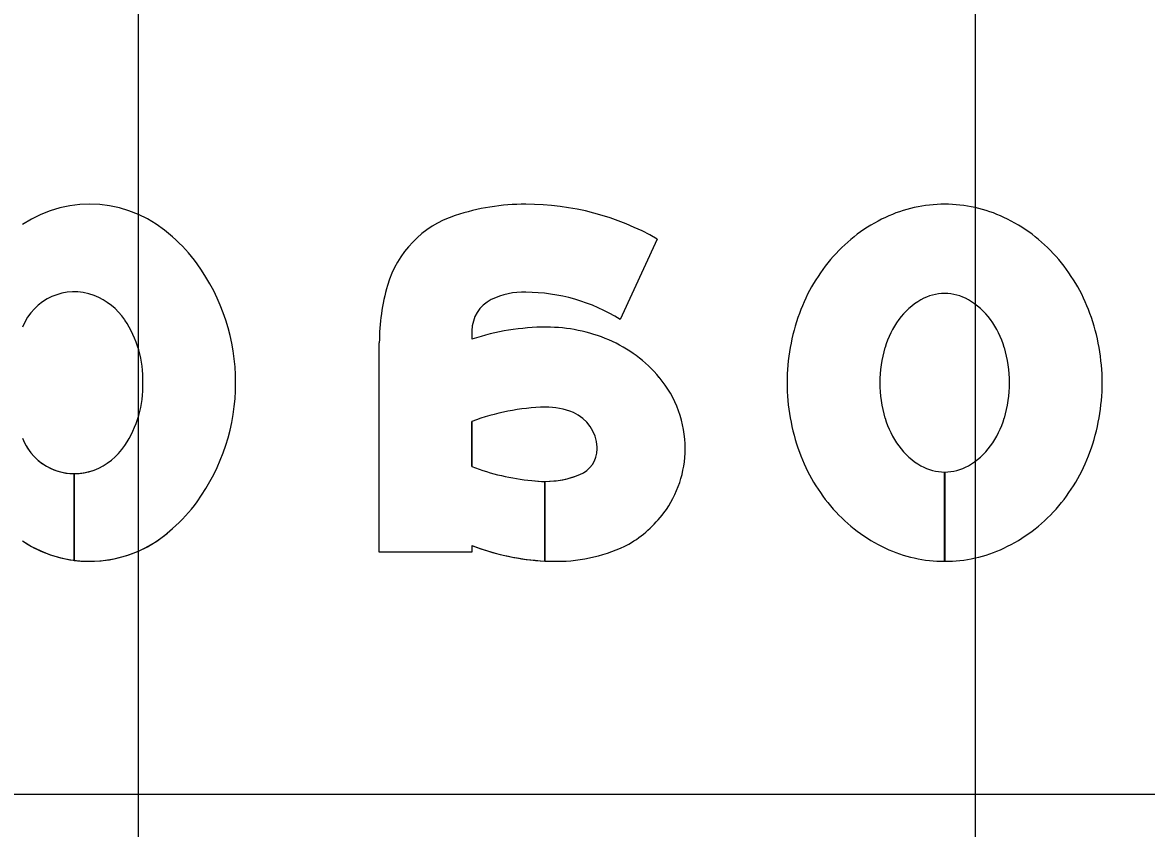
# Model space of a CAD drawing. Extents: x 2193008 to 2198143, y 1236112 to 1237864.
# Drawn here: x 2196736.43 to 2196739.115, y 1237206.965 to 1237208.889 of the extents above; entities that cross this region are included whole.
import ezdxf

# ---------------------------------------------------------------- set-up
doc = ezdxf.new("R2010")
doc.units = 0
for name, color, linetype in [('GSBWFILL', 7, 'Continuous'), ('GSCOLORFILL', 7, 'Continuous'), ('GSOUTLINE', 7, 'Continuous'), ('M-ROADS', 7, 'Continuous')]:
    doc.layers.add(name, color=color, linetype=linetype)

msp = doc.modelspace()

# ---------------------------------------------------------------- linework, layer by layer
at = {"layer": 'GSBWFILL'}
for p, q in [((2196736.5533, 1237207.8118), (2196736.5533, 1237207.6049)), ((2196736.5534, 1237207.6049), (2196736.5534, 1237207.8118)), ((2196738.633, 1237207.6025), (2196738.633, 1237207.8157)), ((2196738.6331, 1237207.8157), (2196738.6331, 1237207.6025))]:
    msp.add_line(p, q, dxfattribs=at)
for points in [[(2196737.9464, 1237208.3719), (2196737.8575, 1237208.18)], [(2196737.5037, 1237208.153), (2196737.5037, 1237208.1326)], [(2196737.5037, 1237207.6402), (2196737.5037, 1237207.6247), (2196737.2823, 1237207.6247), (2196737.2823, 1237208.1243)], [(2196737.5037, 1237207.9366), (2196737.5037, 1237207.829)], [(2196737.678, 1237207.7932), (2196737.678, 1237207.6032)], [(2196737.6781, 1237207.6032), (2196737.6781, 1237207.7932)]]:
    msp.add_lwpolyline(points, dxfattribs=at)
for centre, major_axis, ratio, start_param, end_param in [((2196736.5903, 1237208.1652), (0, -0.2899), 0.999995, 2.38999, 3.728585), ((2196737.6323, 1237207.9131), (0, -0.542), 0.999995, 3.141593, 3.458648), ((2196737.6323, 1237207.8204), (0, -0.6347), 0.999995, 2.623874, 3.141593), ((2196738.6331, 1237208.1214), (0, -0.3337), 0.999998, 3.141593, 3.580164), ((2196738.6331, 1237208.1214), (0, -0.3337), 0.999998, 2.703022, 3.141593), ((2196737.541, 1237208.1914), (0, -0.2491), 0.999995, 3.458648, 4.427613), ((2196738.6541, 1237208.0766), (0, -0.3832), 0.999998, 3.580164, 3.98898), ((2196738.612, 1237208.0766), (0, -0.3832), 0.999998, 2.294205, 2.703022), ((2196736.5609, 1237208.1097), (0, -0.3508), 0.999995, 2.188831, 2.436889), ((2196736.4547, 1237208.0288), (0, -0.4843), 0.999995, 1.570796, 2.197914), ((2196738.6869, 1237208.0476), (0, -0.427), 0.999998, 3.98898, 4.361709), ((2196738.5792, 1237208.0476), (0, -0.427), 0.999998, 1.921476, 2.294205), ((2196736.5534, 1237208.1129), (0, -0.1329), 0.999995, 2.777385, 4.338331), ((2196737.7702, 1237208.1243), (0, -0.4879), 0.999995, 4.427613, 4.712389), ((2196736.5455, 1237208.0923), (0, -0.155), 0.999995, 2.161651, 2.777385), ((2196737.5867, 1237208.153), (0, -0.083), 0.999995, 3.602032, 4.712389), ((2196737.6244, 1237208.0771), (0, -0.1678), 0.999995, 3.094343, 3.602032), ((2196737.6323, 1237207.8204), (0, -0.4243), 0.999995, 2.582097, 3.141593), ((2196738.6601, 1237208.0801), (0, -0.169), 0.999998, 3.659317, 4.083593), ((2196738.6331, 1237208.1276), (0, -0.1143), 0.999998, 3.141593, 3.659317), ((2196738.6331, 1237208.1276), (0, -0.1143), 0.999998, 2.623869, 3.141593), ((2196738.606, 1237208.0801), (0, -0.169), 0.999998, 2.199593, 2.623869), ((2196736.4618, 1237208.0361), (0, -0.2557), 0.999995, 1.542065, 2.161651), ((2196738.7383, 1237208.0288), (0, -0.4817), 0.999998, 4.361709, 4.712389), ((2196738.7028, 1237208.0491), (0, -0.2217), 0.999998, 4.083593, 4.419789), ((2196738.5633, 1237208.0491), (0, -0.2217), 0.999998, 1.863396, 2.199593), ((2196738.5278, 1237208.0288), (0, -0.4817), 0.999998, 1.570796, 1.921476), ((2196737.6813, 1237207.6026), (0, -0.559), 0.999995, 3.141593, 3.464907), ((2196737.6813, 1237207.7819), (0, -0.3797), 0.999995, 2.73708, 3.141593), ((2196737.7073, 1237207.8384), (0, -0.3175), 0.999995, 2.265663, 2.742307), ((2196738.7701, 1237208.0288), (0, -0.2921), 0.999998, 4.419789, 4.712389), ((2196738.496, 1237208.0288), (0, -0.2921), 0.999998, 1.570796, 1.863396), ((2196737.7463, 1237207.871), (0, -0.2667), 0.999995, 1.570796, 2.265663), ((2196736.4618, 1237208.0215), (0, -0.2557), 0.999995, 0.979941, 1.599528), ((2196736.4547, 1237208.0288), (0, -0.4843), 0.999995, 0.943678, 1.570796), ((2196738.7383, 1237208.0288), (0, -0.4817), 0.999998, 4.712389, 5.063069), ((2196738.7701, 1237208.0288), (0, -0.2921), 0.999998, 4.712389, 5.004989), ((2196738.496, 1237208.0288), (0, -0.2921), 0.999998, 1.278197, 1.570796), ((2196738.5278, 1237208.0288), (0, -0.4817), 0.999998, 1.220117, 1.570796), ((2196737.6939, 1237207.4265), (0, -0.5444), 0.999995, 3.169955, 3.498593), ((2196737.6823, 1237207.8106), (0, -0.1601), 0.999995, 2.733046, 3.165323), ((2196737.7085, 1237207.8712), (0, -0.0941), 0.999995, 1.610807, 2.733046), ((2196738.7028, 1237208.0085), (0, -0.2217), 0.999998, 5.004989, 5.341185), ((2196738.5633, 1237208.0085), (0, -0.2217), 0.999998, 0.942, 1.278197), ((2196736.5534, 1237207.9447), (0, -0.1329), 0.999995, 5.086447, 6.282769), ((2196736.5455, 1237207.9653), (0, -0.155), 0.999995, 0.364208, 0.979941), ((2196737.7024, 1237207.871), (0, -0.1002), 0.999995, 1.570796, 1.610807), ((2196738.6601, 1237207.9775), (0, -0.169), 0.999998, 5.341185, 5.765461), ((2196738.606, 1237207.9775), (0, -0.169), 0.999998, 0.517724, 0.942), ((2196737.7362, 1237207.871), (0, -0.0664), 0.999995, 0.384565, 1.570796), ((2196737.7581, 1237207.871), (0, -0.2549), 0.999995, 0.927653, 1.570796), ((2196738.6869, 1237208.01), (0, -0.427), 0.999998, 5.063069, 5.435798), ((2196738.5792, 1237208.01), (0, -0.427), 0.999998, 0.847388, 1.220117), ((2196736.5534, 1237207.9447), (0, -0.1329), 0.999995, 0, 0.364208), ((2196737.691, 1237208.3053), (0, -0.5118), 0.999995, 5.908557, 6.196216), ((2196738.6331, 1237207.93), (0, -0.1143), 0.999998, 5.765461, 6.282701), ((2196738.6331, 1237207.93), (0, -0.1143), 0.999998, 0, 0.517724), ((2196737.6781, 1237208.0147), (0, -0.2214), 0.999995, 6.140268, 6.282935), ((2196737.6781, 1237208.0147), (0, -0.2214), 0.999995, 0, 0.384565), ((2196736.5609, 1237207.9479), (0, -0.3508), 0.999995, 0.704703, 0.952762), ((2196737.7355, 1237207.8879), (0, -0.2832), 0.999995, 0.530468, 0.927653), ((2196738.6541, 1237207.981), (0, -0.3832), 0.999998, 5.435798, 5.844614), ((2196738.612, 1237207.981), (0, -0.3832), 0.999998, 0.438571, 0.847388), ((2196736.5903, 1237207.8924), (0, -0.2899), 0.999995, 6.155614, 7.034788), ((2196736.5903, 1237207.8924), (0, -0.2899), 0.999995, 5.696193, 6.155421), ((2196737.7065, 1237208.1677), (0, -0.5652), 0.999995, 5.916134, 6.232721), ((2196737.7065, 1237207.9835), (0, -0.381), 0.999995, 0, 0.469149), ((2196738.6331, 1237207.9362), (0, -0.3337), 0.999998, 5.844614, 6.283019), ((2196738.6331, 1237207.9362), (0, -0.3337), 0.999998, 0, 0.438571), ((2196737.7065, 1237208.1677), (0, -0.5652), 0.999995, 6.232819, 6.283185)]:
    msp.add_ellipse(centre, major_axis=major_axis, ratio=ratio, start_param=start_param, end_param=end_param, dxfattribs=at)
at = {"layer": 'GSCOLORFILL'}
for p, q in [((2196736.5533, 1237207.8118), (2196736.5533, 1237207.6049)), ((2196736.5534, 1237207.6049), (2196736.5534, 1237207.8118)), ((2196738.633, 1237207.6025), (2196738.633, 1237207.8157)), ((2196738.6331, 1237207.8157), (2196738.6331, 1237207.6025))]:
    msp.add_line(p, q, dxfattribs=at)
for points in [[(2196737.9464, 1237208.3719), (2196737.8575, 1237208.18)], [(2196737.5037, 1237208.153), (2196737.5037, 1237208.1326)], [(2196737.5037, 1237207.6402), (2196737.5037, 1237207.6247), (2196737.2823, 1237207.6247), (2196737.2823, 1237208.1243)], [(2196737.5037, 1237207.9366), (2196737.5037, 1237207.829)], [(2196737.678, 1237207.7932), (2196737.678, 1237207.6032)], [(2196737.6781, 1237207.6032), (2196737.6781, 1237207.7932)]]:
    msp.add_lwpolyline(points, dxfattribs=at)
for centre, major_axis, ratio, start_param, end_param in [((2196736.5903, 1237208.1652), (0, -0.2899), 0.999995, 2.38999, 3.728585), ((2196737.6323, 1237207.9131), (0, -0.542), 0.999995, 3.141593, 3.458648), ((2196737.6323, 1237207.8204), (0, -0.6347), 0.999995, 2.623874, 3.141593), ((2196738.6331, 1237208.1214), (0, -0.3337), 0.999998, 3.141593, 3.580164), ((2196738.6331, 1237208.1214), (0, -0.3337), 0.999998, 2.703022, 3.141593), ((2196737.541, 1237208.1914), (0, -0.2491), 0.999995, 3.458648, 4.427613), ((2196738.6541, 1237208.0766), (0, -0.3832), 0.999998, 3.580164, 3.98898), ((2196738.612, 1237208.0766), (0, -0.3832), 0.999998, 2.294205, 2.703022), ((2196736.5609, 1237208.1097), (0, -0.3508), 0.999995, 2.188831, 2.436889), ((2196736.4547, 1237208.0288), (0, -0.4843), 0.999995, 1.570796, 2.197914), ((2196738.6869, 1237208.0476), (0, -0.427), 0.999998, 3.98898, 4.361709), ((2196738.5792, 1237208.0476), (0, -0.427), 0.999998, 1.921476, 2.294205), ((2196736.5534, 1237208.1129), (0, -0.1329), 0.999995, 2.777385, 4.338331), ((2196737.7702, 1237208.1243), (0, -0.4879), 0.999995, 4.427613, 4.712389), ((2196736.5455, 1237208.0923), (0, -0.155), 0.999995, 2.161651, 2.777385), ((2196737.5867, 1237208.153), (0, -0.083), 0.999995, 3.602032, 4.712389), ((2196737.6244, 1237208.0771), (0, -0.1678), 0.999995, 3.094343, 3.602032), ((2196737.6323, 1237207.8204), (0, -0.4243), 0.999995, 2.582097, 3.141593), ((2196738.6601, 1237208.0801), (0, -0.169), 0.999998, 3.659317, 4.083593), ((2196738.6331, 1237208.1276), (0, -0.1143), 0.999998, 3.141593, 3.659317), ((2196738.6331, 1237208.1276), (0, -0.1143), 0.999998, 2.623869, 3.141593), ((2196738.606, 1237208.0801), (0, -0.169), 0.999998, 2.199593, 2.623869), ((2196736.4618, 1237208.0361), (0, -0.2557), 0.999995, 1.542065, 2.161651), ((2196738.7383, 1237208.0288), (0, -0.4817), 0.999998, 4.361709, 4.712389), ((2196738.7028, 1237208.0491), (0, -0.2217), 0.999998, 4.083593, 4.419789), ((2196738.5633, 1237208.0491), (0, -0.2217), 0.999998, 1.863396, 2.199593), ((2196738.5278, 1237208.0288), (0, -0.4817), 0.999998, 1.570796, 1.921476), ((2196737.6813, 1237207.6026), (0, -0.559), 0.999995, 3.141593, 3.464907), ((2196737.6813, 1237207.7819), (0, -0.3797), 0.999995, 2.73708, 3.141593), ((2196737.7073, 1237207.8384), (0, -0.3175), 0.999995, 2.265663, 2.742307), ((2196738.7701, 1237208.0288), (0, -0.2921), 0.999998, 4.419789, 4.712389), ((2196738.496, 1237208.0288), (0, -0.2921), 0.999998, 1.570796, 1.863396), ((2196737.7463, 1237207.871), (0, -0.2667), 0.999995, 1.570796, 2.265663), ((2196736.4618, 1237208.0215), (0, -0.2557), 0.999995, 0.979941, 1.599528), ((2196736.4547, 1237208.0288), (0, -0.4843), 0.999995, 0.943678, 1.570796), ((2196738.7383, 1237208.0288), (0, -0.4817), 0.999998, 4.712389, 5.063069), ((2196738.7701, 1237208.0288), (0, -0.2921), 0.999998, 4.712389, 5.004989), ((2196738.496, 1237208.0288), (0, -0.2921), 0.999998, 1.278197, 1.570796), ((2196738.5278, 1237208.0288), (0, -0.4817), 0.999998, 1.220117, 1.570796), ((2196737.6939, 1237207.4265), (0, -0.5444), 0.999995, 3.169955, 3.498593), ((2196737.6823, 1237207.8106), (0, -0.1601), 0.999995, 2.733046, 3.165323), ((2196737.7085, 1237207.8712), (0, -0.0941), 0.999995, 1.610807, 2.733046), ((2196738.7028, 1237208.0085), (0, -0.2217), 0.999998, 5.004989, 5.341185), ((2196738.5633, 1237208.0085), (0, -0.2217), 0.999998, 0.942, 1.278197), ((2196736.5534, 1237207.9447), (0, -0.1329), 0.999995, 5.086447, 6.282769), ((2196736.5455, 1237207.9653), (0, -0.155), 0.999995, 0.364208, 0.979941), ((2196737.7024, 1237207.871), (0, -0.1002), 0.999995, 1.570796, 1.610807), ((2196738.6601, 1237207.9775), (0, -0.169), 0.999998, 5.341185, 5.765461), ((2196738.606, 1237207.9775), (0, -0.169), 0.999998, 0.517724, 0.942), ((2196737.7362, 1237207.871), (0, -0.0664), 0.999995, 0.384565, 1.570796), ((2196737.7581, 1237207.871), (0, -0.2549), 0.999995, 0.927653, 1.570796), ((2196738.6869, 1237208.01), (0, -0.427), 0.999998, 5.063069, 5.435798), ((2196738.5792, 1237208.01), (0, -0.427), 0.999998, 0.847388, 1.220117), ((2196736.5534, 1237207.9447), (0, -0.1329), 0.999995, 0, 0.364208), ((2196737.691, 1237208.3053), (0, -0.5118), 0.999995, 5.908557, 6.196216), ((2196738.6331, 1237207.93), (0, -0.1143), 0.999998, 5.765461, 6.282701), ((2196738.6331, 1237207.93), (0, -0.1143), 0.999998, 0, 0.517724), ((2196737.6781, 1237208.0147), (0, -0.2214), 0.999995, 6.140268, 6.282935), ((2196737.6781, 1237208.0147), (0, -0.2214), 0.999995, 0, 0.384565), ((2196736.5609, 1237207.9479), (0, -0.3508), 0.999995, 0.704703, 0.952762), ((2196737.7355, 1237207.8879), (0, -0.2832), 0.999995, 0.530468, 0.927653), ((2196738.6541, 1237207.981), (0, -0.3832), 0.999998, 5.435798, 5.844614), ((2196738.612, 1237207.981), (0, -0.3832), 0.999998, 0.438571, 0.847388), ((2196736.5903, 1237207.8924), (0, -0.2899), 0.999995, 6.155614, 7.034788), ((2196736.5903, 1237207.8924), (0, -0.2899), 0.999995, 5.696193, 6.155421), ((2196737.7065, 1237208.1677), (0, -0.5652), 0.999995, 5.916134, 6.232721), ((2196737.7065, 1237207.9835), (0, -0.381), 0.999995, 0, 0.469149), ((2196738.6331, 1237207.9362), (0, -0.3337), 0.999998, 5.844614, 6.283019), ((2196738.6331, 1237207.9362), (0, -0.3337), 0.999998, 0, 0.438571), ((2196737.7065, 1237208.1677), (0, -0.5652), 0.999995, 6.232819, 6.283185)]:
    msp.add_ellipse(centre, major_axis=major_axis, ratio=ratio, start_param=start_param, end_param=end_param, dxfattribs=at)
at = {"layer": 'GSOUTLINE'}
for points in [[(2196737.9464, 1237208.3719), (2196737.8575, 1237208.18)], [(2196737.5037, 1237208.153), (2196737.5037, 1237208.1326)], [(2196737.5037, 1237207.6402), (2196737.5037, 1237207.6247), (2196737.2823, 1237207.6247), (2196737.2823, 1237208.1243)], [(2196737.5037, 1237207.829), (2196737.5037, 1237207.9366)]]:
    msp.add_lwpolyline(points, dxfattribs=at)
for centre, major_axis, ratio, start_param, end_param in [((2196736.5903, 1237208.1652), (0, -0.2899), 0.999995, 2.38999, 3.728585), ((2196737.6323, 1237207.9131), (0, -0.542), 0.999995, 3.141593, 3.458648), ((2196737.6323, 1237207.8204), (0, -0.6347), 0.999995, 2.623874, 3.141593), ((2196738.6331, 1237208.1214), (0, -0.3337), 0.999998, 3.141593, 3.580164), ((2196738.6331, 1237208.1214), (0, -0.3337), 0.999998, 2.703022, 3.141593), ((2196737.541, 1237208.1914), (0, -0.2491), 0.999995, 3.458648, 4.427613), ((2196738.6541, 1237208.0766), (0, -0.3832), 0.999998, 3.580164, 3.98898), ((2196738.612, 1237208.0766), (0, -0.3832), 0.999998, 2.294205, 2.703022), ((2196736.5609, 1237208.1097), (0, -0.3508), 0.999995, 2.188831, 2.436889), ((2196736.4547, 1237208.0288), (0, -0.4843), 0.999995, 1.570796, 2.197914), ((2196738.6869, 1237208.0476), (0, -0.427), 0.999998, 3.98898, 4.361709), ((2196738.5792, 1237208.0476), (0, -0.427), 0.999998, 1.921476, 2.294205), ((2196736.5534, 1237208.1129), (0, -0.1329), 0.999995, 2.777385, 4.338331), ((2196737.7702, 1237208.1243), (0, -0.4879), 0.999995, 4.427613, 4.712389), ((2196736.5455, 1237208.0923), (0, -0.155), 0.999995, 2.161651, 2.777385), ((2196737.5867, 1237208.153), (0, -0.083), 0.999995, 3.602032, 4.712389), ((2196737.6244, 1237208.0771), (0, -0.1678), 0.999995, 3.094343, 3.602032), ((2196737.6323, 1237207.8204), (0, -0.4243), 0.999995, 2.582097, 3.141593), ((2196738.6601, 1237208.0801), (0, -0.169), 0.999998, 3.659317, 4.083593), ((2196738.6331, 1237208.1276), (0, -0.1143), 0.999998, 3.141593, 3.659317), ((2196738.6331, 1237208.1276), (0, -0.1143), 0.999998, 2.623869, 3.141593), ((2196738.606, 1237208.0801), (0, -0.169), 0.999998, 2.199593, 2.623869), ((2196736.4618, 1237208.0361), (0, -0.2557), 0.999995, 1.542065, 2.161651), ((2196738.7383, 1237208.0288), (0, -0.4817), 0.999998, 4.361709, 4.712389), ((2196738.7028, 1237208.0491), (0, -0.2217), 0.999998, 4.083593, 4.419789), ((2196738.5633, 1237208.0491), (0, -0.2217), 0.999998, 1.863396, 2.199593), ((2196738.5278, 1237208.0288), (0, -0.4817), 0.999998, 1.570796, 1.921476), ((2196737.6813, 1237207.6026), (0, -0.559), 0.999995, 3.141593, 3.464907), ((2196737.6813, 1237207.7819), (0, -0.3797), 0.999995, 2.73708, 3.141593), ((2196737.7073, 1237207.8384), (0, -0.3175), 0.999995, 2.265663, 2.742307), ((2196738.7701, 1237208.0288), (0, -0.2921), 0.999998, 4.419789, 4.712389), ((2196738.496, 1237208.0288), (0, -0.2921), 0.999998, 1.570796, 1.863396), ((2196737.7463, 1237207.871), (0, -0.2667), 0.999995, 1.570796, 2.265663), ((2196736.4618, 1237208.0215), (0, -0.2557), 0.999995, 0.979941, 1.599528), ((2196736.4547, 1237208.0288), (0, -0.4843), 0.999995, 0.943678, 1.570796), ((2196738.7383, 1237208.0288), (0, -0.4817), 0.999998, 4.712389, 5.063069), ((2196738.7701, 1237208.0288), (0, -0.2921), 0.999998, 4.712389, 5.004989), ((2196738.496, 1237208.0288), (0, -0.2921), 0.999998, 1.278197, 1.570796), ((2196738.5278, 1237208.0288), (0, -0.4817), 0.999998, 1.220117, 1.570796), ((2196737.6939, 1237207.4265), (0, -0.5444), 0.999995, 3.169991, 3.498593), ((2196737.6823, 1237207.8106), (0, -0.1601), 0.999995, 2.733046, 3.165198), ((2196737.6787, 1237207.9624), (0, -0.0083), 0.999995, 3.165198, 3.169991), ((2196737.7085, 1237207.8712), (0, -0.0941), 0.999995, 1.610807, 2.733046), ((2196738.7028, 1237208.0085), (0, -0.2217), 0.999998, 5.004989, 5.341185), ((2196738.5633, 1237208.0085), (0, -0.2217), 0.999998, 0.942, 1.278197), ((2196736.5534, 1237207.9447), (0, -0.1329), 0.999995, 5.086447, 6.647393), ((2196736.5455, 1237207.9653), (0, -0.155), 0.999995, 0.364208, 0.979941), ((2196737.7024, 1237207.871), (0, -0.1002), 0.999995, 1.570796, 1.610807), ((2196738.6601, 1237207.9775), (0, -0.169), 0.999998, 5.341185, 5.765461), ((2196738.606, 1237207.9775), (0, -0.169), 0.999998, 0.517724, 0.942), ((2196737.7362, 1237207.871), (0, -0.0664), 0.999995, 0.384565, 1.570796), ((2196737.7581, 1237207.871), (0, -0.2549), 0.999995, 0.927653, 1.570796), ((2196738.6869, 1237208.01), (0, -0.427), 0.999998, 5.063069, 5.435798), ((2196738.5792, 1237208.01), (0, -0.427), 0.999998, 0.847388, 1.220117), ((2196737.691, 1237208.3053), (0, -0.5118), 0.999995, 5.908557, 6.196216), ((2196738.6331, 1237207.93), (0, -0.1143), 0.999998, 5.765461, 6.283185), ((2196738.6331, 1237207.93), (0, -0.1143), 0.999998, 0, 0.517724), ((2196737.6781, 1237208.0147), (0, -0.2214), 0.999995, 6.140268, 6.667751), ((2196736.5609, 1237207.9479), (0, -0.3508), 0.999995, 0.704703, 0.952762), ((2196737.7355, 1237207.8879), (0, -0.2832), 0.999995, 0.530468, 0.927653), ((2196738.6541, 1237207.981), (0, -0.3832), 0.999998, 5.435798, 5.844614), ((2196738.612, 1237207.981), (0, -0.3832), 0.999998, 0.438571, 0.847388), ((2196736.5903, 1237207.8924), (0, -0.2899), 0.999995, 5.696193, 7.034788), ((2196737.7065, 1237208.1677), (0, -0.5652), 0.999995, 5.916134, 6.283185), ((2196737.7065, 1237207.9835), (0, -0.381), 0.999995, 0, 0.469149), ((2196738.6331, 1237207.9362), (0, -0.3337), 0.999998, 5.844614, 6.283185), ((2196738.6331, 1237207.9362), (0, -0.3337), 0.999998, 6.283185, 6.721756)]:
    msp.add_ellipse(centre, major_axis=major_axis, ratio=ratio, start_param=start_param, end_param=end_param, dxfattribs=at)
at = {"layer": 'M-ROADS'}
for p, q in [((2196736.7065, 1237153.0462), (2196736.7065, 1237223.0462)), ((2196738.7065, 1237153.0462), (2196738.7065, 1237223.0462)), ((2196614.7065, 1237207.0462), (2196874.7065, 1237207.0462))]:
    msp.add_line(p, q, dxfattribs=at)

doc.saveas('drawing.dxf')
